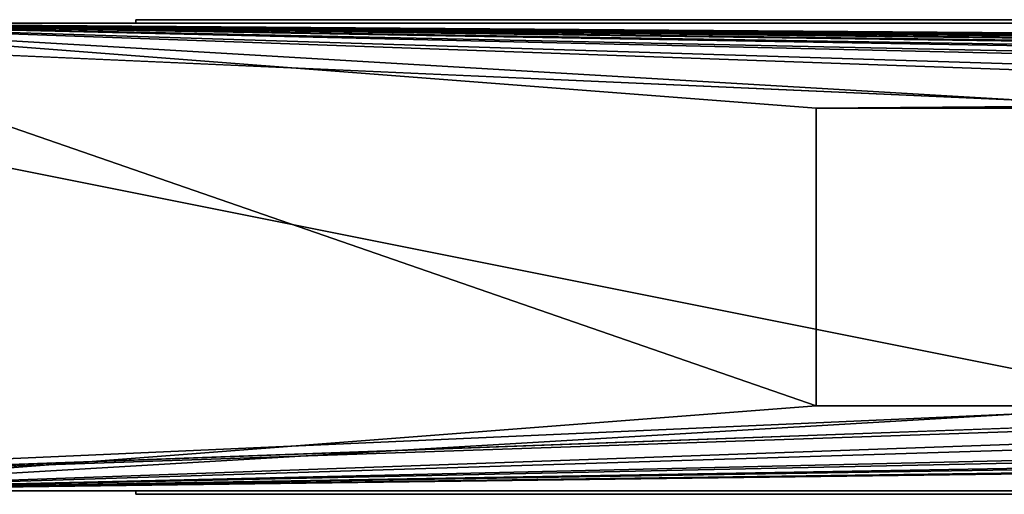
# Model space of a CAD drawing. Header units: millimetres. Extents: x 0 to 3270, y -325 to 325.
# Tile 339 of 402: x 1756 to 1872, y -28 to 28. Entities that reach past the tile are written whole.
import ezdxf

# ---------------------------------------------------------------- set-up
doc = ezdxf.new("R2010")
doc.units = ezdxf.units.MM
for name, color, linetype in [('ReflectiveFilm1_P2', 7, 'Continuous'), ('ReflectiveFilmM1_P2', 7, 'Continuous'), ('TongueBore1_P2', 7, 'Continuous')]:
    doc.layers.add(name, color=color, linetype=linetype)

# ---------------------------------------------------------------- blocks, each defined once
blk = doc.blocks.new('TongueBore1_P2')
at = {"layer": 'TongueBore1_P2'}
for points in [[(1670, 27.5, 80), (1895, -17.5, 80), (1670, -27.5, 80)], [(1670, 27.5, 80), (1895, 17.5, 80), (1895, -17.5, 80)], [(1670, 27.5, 80), (3270, 27.5, 80), (1895, 17.5, 80)], [(3270, 27.5, 80), (1670, 27.5, 80), (1720, 27.5, 160)], [(3270, 27.5, 1000), (1720, 27.5, 880), (1670, 27.5, 1000)], [(3270, 27.5, 1000), (1670, 27.5, 1000), (1670, -27.5, 1000)], [(3270, 27.5, 1000), (1670, -27.5, 1000), (3270, -27.5, 1000)], [(3220, 27.5, 160), (3270, 27.5, 80), (1720, 27.5, 160)], [(3270, 27.5, 1000), (3220, 27.5, 880), (1720, 27.5, 880)], [(1720, 27.5, 880), (1850, 17.5, 880), (1850, -17.5, 880)], [(1720, 27.5, 880), (1850, -17.5, 880), (1720, -27.5, 880)], [(1720, 27.5, 880), (3220, 27.5, 880), (3090, 17.5, 880)], [(1720, 27.5, 880), (3090, 17.5, 880), (3050, 17.5, 880)], [(1720, 27.5, 880), (3050, 17.5, 880), (2940, 17.5, 880)], [(1720, 27.5, 880), (2940, 17.5, 880), (2900, 17.5, 880)], [(1720, 27.5, 880), (2900, 17.5, 880), (2790, 17.5, 880)], [(1720, 27.5, 880), (2790, 17.5, 880), (2750, 17.5, 880)], [(1720, 27.5, 880), (2750, 17.5, 880), (2640, 17.5, 880)], [(1720, 27.5, 880), (2640, 17.5, 880), (2600, 17.5, 880)], [(1720, 27.5, 880), (2600, 17.5, 880), (2490, 17.5, 880)], [(1720, 27.5, 880), (2490, 17.5, 880), (2450, 17.5, 880)], [(1720, 27.5, 880), (2450, 17.5, 880), (2340, 17.5, 880)], [(1720, 27.5, 880), (2340, 17.5, 880), (2300, 17.5, 880)], [(1720, 27.5, 880), (2300, 17.5, 880), (2190, 17.5, 880)], [(1720, 27.5, 880), (2190, 17.5, 880), (2150, 17.5, 880)], [(1720, 27.5, 880), (2150, 17.5, 880), (2040, 17.5, 880)], [(1720, 27.5, 880), (2040, 17.5, 880), (2000, 17.5, 880)], [(1720, 27.5, 880), (2000, 17.5, 880), (1890, 17.5, 880)], [(1720, 27.5, 880), (1890, 17.5, 880), (1850, 17.5, 880)], [(1850, -17.5, 160), (1720, 27.5, 160), (1720, -27.5, 160)], [(1850, 17.5, 160), (1720, 27.5, 160), (1850, -17.5, 160)], [(3220, 27.5, 160), (1720, 27.5, 160), (1850, 17.5, 160)], [(3220, 27.5, 160), (1850, 17.5, 160), (1890, 17.5, 160)], [(1850, -17.5, 160), (1850, -17.5, 880), (1850, 17.5, 160)], [(1850, 17.5, 160), (1850, -17.5, 880), (1850, 17.5, 880)], [(1890, 17.5, 880), (1890, 17.5, 160), (1850, 17.5, 160)], [(1890, 17.5, 880), (1850, 17.5, 160), (1850, 17.5, 880)], [(1895, -17.5, 80), (1945, -17.5, 80), (1670, -27.5, 80)], [(1945, -17.5, 80), (3270, -27.5, 80), (1670, -27.5, 80)], [(1720, -27.5, 880), (2040, -17.5, 880), (2150, -17.5, 880)], [(1720, -27.5, 880), (1890, -17.5, 880), (2000, -17.5, 880)], [(1720, -27.5, 880), (2450, -17.5, 880), (2490, -17.5, 880)], [(1720, -27.5, 880), (2300, -17.5, 880), (2340, -17.5, 880)], [(1720, -27.5, 880), (2150, -17.5, 880), (2190, -17.5, 880)], [(1720, -27.5, 880), (2000, -17.5, 880), (2040, -17.5, 880)], [(1720, -27.5, 880), (1850, -17.5, 880), (1890, -17.5, 880)], [(1720, -27.5, 880), (2340, -17.5, 880), (2450, -17.5, 880)], [(1720, -27.5, 880), (2490, -17.5, 880), (3220, -27.5, 880)], [(1720, -27.5, 880), (2190, -17.5, 880), (2300, -17.5, 880)], [(1890, -17.5, 160), (1850, -17.5, 160), (1720, -27.5, 160)], [(2000, -17.5, 160), (1890, -17.5, 160), (1720, -27.5, 160)], [(2040, -17.5, 160), (2000, -17.5, 160), (1720, -27.5, 160)], [(2150, -17.5, 160), (2040, -17.5, 160), (1720, -27.5, 160)], [(2190, -17.5, 160), (2150, -17.5, 160), (1720, -27.5, 160)], [(2300, -17.5, 160), (2190, -17.5, 160), (1720, -27.5, 160)], [(2340, -17.5, 160), (2300, -17.5, 160), (1720, -27.5, 160)], [(2450, -17.5, 160), (2340, -17.5, 160), (1720, -27.5, 160)], [(3220, -27.5, 160), (2450, -17.5, 160), (1720, -27.5, 160)], [(1890, -17.5, 160), (1890, -17.5, 880), (1850, -17.5, 160)], [(1850, -17.5, 160), (1890, -17.5, 880), (1850, -17.5, 880)], [(1670, -27.5, 80), (3270, -27.5, 80), (1720, -27.5, 160)], [(1720, -27.5, 880), (3270, -27.5, 1000), (1670, -27.5, 1000)], [(3270, -27.5, 80), (3220, -27.5, 160), (1720, -27.5, 160)], [(3220, -27.5, 880), (3270, -27.5, 1000), (1720, -27.5, 880)]]:
    blk.add_3dface(points, dxfattribs=at)
blk = doc.blocks.new('ReflectiveFilmM1_P2')
at = {"layer": 'ReflectiveFilmM1_P2'}
for points in [[(1770, -27.9, 900), (1770, -27.5, 980), (1770, -27.5, 900)], [(1770, -27.9, 900), (1770, -27.9, 980), (1770, -27.5, 980)], [(3170, -27.5, 980), (3170, -27.5, 900), (1770, -27.5, 900)], [(3170, -27.5, 980), (1770, -27.5, 900), (1770, -27.5, 980)], [(1770, -27.5, 900), (3170, -27.9, 900), (1770, -27.9, 900)], [(1770, -27.5, 900), (3170, -27.5, 900), (3170, -27.9, 900)], [(3170, -27.9, 980), (1770, -27.5, 980), (1770, -27.9, 980)], [(3170, -27.5, 980), (1770, -27.5, 980), (3170, -27.9, 980)], [(3170, -27.9, 900), (3170, -27.9, 980), (1770, -27.9, 900)], [(1770, -27.9, 900), (3170, -27.9, 980), (1770, -27.9, 980)]]:
    blk.add_3dface(points, dxfattribs=at)
blk = doc.blocks.new('ReflectiveFilm1_P2')
at = {"layer": 'ReflectiveFilm1_P2'}
for points in [[(1770, 27.5, 900), (1770, 27.9, 980), (1770, 27.9, 900)], [(1770, 27.5, 900), (1770, 27.5, 980), (1770, 27.9, 980)], [(3170, 27.9, 980), (3170, 27.9, 900), (1770, 27.9, 900)], [(3170, 27.9, 980), (1770, 27.9, 900), (1770, 27.9, 980)], [(1770, 27.9, 900), (3170, 27.5, 900), (1770, 27.5, 900)], [(1770, 27.9, 900), (3170, 27.9, 900), (3170, 27.5, 900)], [(3170, 27.5, 980), (1770, 27.9, 980), (1770, 27.5, 980)], [(3170, 27.9, 980), (1770, 27.9, 980), (3170, 27.5, 980)], [(3170, 27.5, 900), (3170, 27.5, 980), (1770, 27.5, 900)], [(1770, 27.5, 900), (3170, 27.5, 980), (1770, 27.5, 980)]]:
    blk.add_3dface(points, dxfattribs=at)

msp = doc.modelspace()

# ---------------------------------------------------------------- block references
at = {"layer": 'ReflectiveFilm1_P2'}
msp.add_blockref('ReflectiveFilm1_P2', (0, 0), dxfattribs=at)
at = {"layer": 'ReflectiveFilmM1_P2'}
msp.add_blockref('ReflectiveFilmM1_P2', (0, 0), dxfattribs=at)
at = {"layer": 'TongueBore1_P2'}
msp.add_blockref('TongueBore1_P2', (0, 0), dxfattribs=at)

doc.saveas('drawing.dxf')
